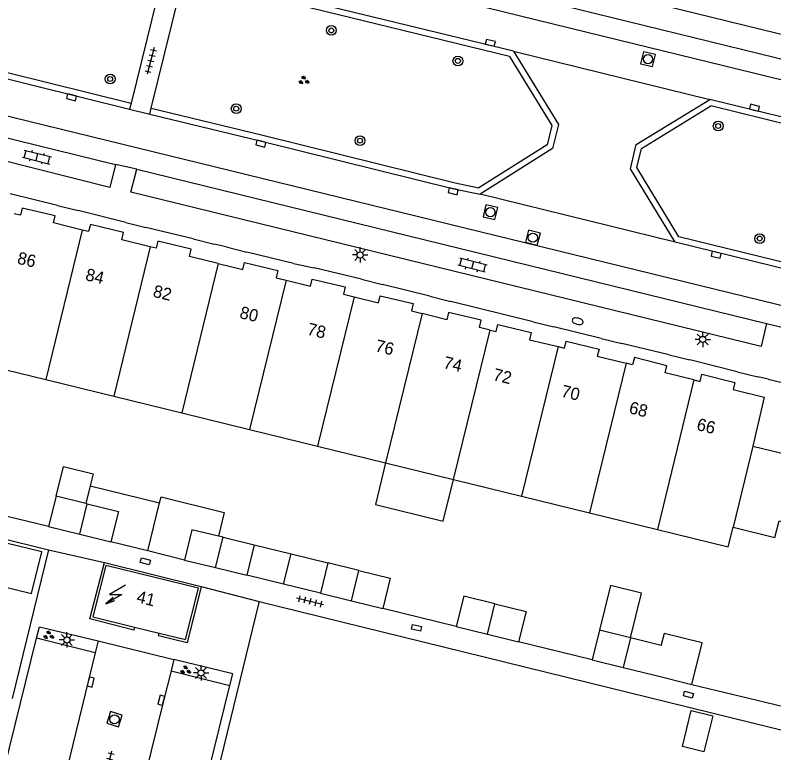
# Model space of a CAD drawing. Extents: x 125000 to 129004, y 397500 to 399008.
# Drawn here: x 126436.9 to 126498.7, y 398284.1 to 398344.1 of the extents above; entities that cross this region are included whole.
import ezdxf

# ---------------------------------------------------------------- set-up
doc = ezdxf.new("R2010")
doc.units = 0
for name, color, linetype in [('gg-afsc-erfafscheiding', 7, 'Continuous'), ('gg-afsc-hekwerk', 7, 'Continuous'), ('gg-afsc-muur', 7, 'Continuous'), ('gg-anno-huisnummerreeks BGT', 7, 'Continuous'), ('gg-bbg-bijgebouw', 7, 'Continuous'), ('gg-bbg-gedigitaliseerde bijgebouw', 7, 'Continuous'), ('gg-bbg-hoofdgebouw', 7, 'Continuous'), ('gg-bbg-luifel en loopbrug', 7, 'Continuous'), ('gg-bbg-tussenscheiding', 7, 'Continuous'), ('gg-knt-verharding', 7, 'Continuous'), ('gg-knt-verharding nz', 7, 'Continuous'), ('gt-grn-weggrens', 7, 'Continuous'), ('gt-symb-boom', 7, 'Continuous'), ('gt-symb-brandkraan', 7, 'Continuous'), ('gt-symb-groenvak', 7, 'Continuous'), ('gt-symb-klinker verharding', 7, 'Continuous'), ('gt-symb-kolk', 7, 'Continuous'), ('gt-symb-kolk center center', 7, 'Continuous'), ('gt-symb-lichtmast', 7, 'Continuous'), ('gt-symb-rioolschacht', 7, 'Continuous'), ('gt-symb-tegel verharding', 7, 'Continuous'), ('gt-symb-trafo symbool', 7, 'Continuous')]:
    doc.layers.add(name, color=color, linetype=linetype)

# ---------------------------------------------------------------- blocks, each defined once
blk = doc.blocks.new('gt0-KL1')
at = {"layer": 'gt-symb-klinker verharding'}
for p, q in [((-1.15, 0.3), (1.15, 0.3)), ((-1, -0.3), (-1, 0.3)), ((-0.5, 0.3), (-0.5, 0.45)), ((0, -0.3), (0, 0.3)), ((0.5, 0.3), (0.5, 0.45)), ((1, -0.3), (1, 0.3)), ((-1.15, -0.3), (1.15, -0.3)), ((-0.5, -0.45), (-0.5, -0.3)), ((0.5, -0.45), (0.5, -0.3))]:
    blk.add_line(p, q, dxfattribs=at)
blk = doc.blocks.new('gt0-BOOM')
at = {"layer": 'gt-symb-boom'}
for radius in [0.4, 0.2]:
    blk.add_circle((0, 0), radius, dxfattribs=at)
blk = doc.blocks.new('gt0-KOLK')
at = {"layer": 'gt-symb-kolk'}
blk.add_lwpolyline([(0, 0), (0.375, 0), (0.375, 0.4), (-0.375, 0.4), (-0.375, 0), (0, 0)], dxfattribs=at)
blk = doc.blocks.new('gt0-LMAST')
at = {"layer": 'gt-symb-lichtmast'}
for p, q in [((-0.005, 0.246), (-0.005, 0.621)), ((-0.182, 0.173), (-0.447, 0.438)), ((0.172, 0.173), (0.437, 0.438)), ((-0.255, -0.004), (-0.63, -0.004)), ((-0.182, -0.181), (-0.447, -0.446)), ((-0.005, -0.254), (-0.005, -0.629)), ((0.437, -0.446), (0.172, -0.181)), ((0.245, -0.004), (0.62, -0.004))]:
    blk.add_line(p, q, dxfattribs=at)
blk.add_circle((-0.005, -0.004), 0.25, dxfattribs=at)
blk = doc.blocks.new('gt0-RS')
at = {"layer": 'gt-symb-rioolschacht'}
blk.add_lwpolyline([(-0.5, -0.5), (0.5, -0.5), (0.5, 0.5), (-0.5, 0.5)], close=True, dxfattribs=at)
blk.add_circle((0, 0), 0.375, dxfattribs=at)
blk = doc.blocks.new('gt0-BR')
at = {"layer": 'gt-symb-brandkraan'}
for centre, radius, start, end in [((-0.244, 0), 0.206, 107.56694, 252.43307), ((0.599, -2.664), 3, 106.89205, 107.56694), ((0, -0.691), 0.938, 73.10799, 106.89205), ((-0.599, -2.664), 3, 72.43309, 73.10799), ((0.244, 0), 0.206, 287.56695, 72.43309), ((0.599, 2.664), 3, 252.43307, 253.10797), ((0, 0.691), 0.938, 253.10797, 286.89206), ((-0.599, 2.664), 3, 286.89206, 287.56695)]:
    blk.add_arc(centre, radius, start, end, dxfattribs=at)
blk = doc.blocks.new('gt0-KOLKCC')
at = {"layer": 'gt-symb-kolk center center'}
blk.add_lwpolyline([(-0.375, 0.2), (0.375, 0.2), (0.375, -0.2), (-0.375, -0.2)], close=True, dxfattribs=at)
blk = doc.blocks.new('gt0-GRVAK')
at = {"layer": 'gt-symb-groenvak'}
for p, q in [((-0.11, 0.189), (-0.228, 0.24)), ((-0.182, 0.153), (0.088, 0.153)), ((-0.091, 0.211), (-0.156, 0.322)), ((-0.047, 0.214), (-0.047, 0.393)), ((-0.004, 0.211), (0.061, 0.322)), ((0.015, 0.189), (0.133, 0.24)), ((0.262, -0.052), (0.197, 0.059)), ((0.305, -0.049), (0.305, 0.13)), ((0.349, -0.052), (0.414, 0.059)), ((-0.245, -0.228), (-0.363, -0.177)), ((-0.318, -0.264), (-0.047, -0.264)), ((-0.226, -0.206), (-0.291, -0.095)), ((-0.183, -0.203), (-0.183, -0.024)), ((-0.139, -0.206), (-0.074, -0.095)), ((-0.12, -0.228), (-0.002, -0.177)), ((0.243, -0.074), (0.125, -0.023)), ((0.17, -0.11), (0.441, -0.11)), ((0.368, -0.074), (0.486, -0.023))]:
    blk.add_line(p, q, dxfattribs=at)
blk = doc.blocks.new('gt0-HSP')
at = {"layer": 'gt-symb-trafo symbool'}
for points in [[(0.771, 0.746), (-0.529, -0.004), (0.471, -0.004), (-0.829, -0.754)], [(-0.217, -0.24), (-0.829, -0.754), (-0.077, -0.48)]]:
    blk.add_lwpolyline(points, dxfattribs=at)
blk = doc.blocks.new('gt0-TEG1')
at = {"layer": 'gt-symb-tegel verharding'}
for p, q in [((-1.125, 0), (1.125, 0)), ((-0.9, -0.25), (-0.9, 0.25)), ((-0.45, -0.25), (-0.45, 0.25)), ((0, -0.25), (0, 0.25)), ((0.45, -0.25), (0.45, 0.25)), ((0.9, -0.25), (0.9, 0.25))]:
    blk.add_line(p, q, dxfattribs=at)

msp = doc.modelspace()

# ---------------------------------------------------------------- linework, layer by layer
at = {"layer": 'gg-afsc-erfafscheiding'}
for p, q in [((126439.649, 398302.482), (126433.647, 398303.936)), ((126472.861, 398294.34), (126466.877, 398295.812)), ((126483.936, 398291.628), (126477.942, 398293.087))]:
    msp.add_line(p, q, dxfattribs=at)
at = {"layer": 'gg-afsc-hekwerk'}
for p, q in [((126424.536, 398304.265), (126439.655, 398300.591)), ((126439.655, 398300.591), (126436.69, 398288.477)), ((126453.313, 398281.96), (126456.765, 398296.196))]:
    msp.add_line(p, q, dxfattribs=at)
at = {"layer": 'gg-afsc-muur'}
for p, q in [((126440.386, 398328.611), (126436.524, 398329.564)), ((126445.942, 398327.242), (126442.059, 398328.197)), ((126451.439, 398325.895), (126447.581, 398326.837)), ((126454.109, 398325.24), (126453.128, 398325.48)), ((126459.595, 398323.891), (126455.795, 398324.823)), ((126465.144, 398322.608), (126461.296, 398323.545)), ((126470.71, 398321.227), (126466.844, 398322.188)), ((126479.131, 398319.149), (126472.407, 398320.814)), ((126484.665, 398317.802), (126480.809, 398318.746)), ((126490.197, 398316.457), (126486.345, 398317.393)), ((126495.746, 398315.088), (126491.895, 398316.039)), ((126498.279, 398314.467), (126497.436, 398314.679)), ((126456.765, 398296.196), (126456.808, 398296.391)), ((126456.808, 398296.391), (126506.171, 398284.24))]:
    msp.add_line(p, q, dxfattribs=at)
at = {"layer": 'gg-bbg-bijgebouw'}
for p, q in [((126440.257, 398304.948), (126439.649, 398302.482)), ((126442.684, 398304.35), (126440.257, 398304.948)), ((126442.797, 398304.322), (126442.684, 398304.35)), ((126439.649, 398302.482), (126442.189, 398301.856)), ((126442.189, 398301.856), (126444.729, 398301.23)), ((126453.86, 398301.604), (126453.478, 398301.697)), ((126453.86, 398301.604), (126456.405, 398300.985)), ((126456.405, 398300.985), (126455.804, 398298.517)), ((126450.714, 398299.755), (126453.259, 398299.136)), ((126453.259, 398299.136), (126455.804, 398298.517)), ((126462.39, 398299.515), (126461.791, 398297.047)), ((126464.934, 398298.897), (126462.39, 398299.515)), ((126461.791, 398297.047), (126464.334, 398296.429)), ((126464.334, 398296.429), (126466.877, 398295.812)), ((126472.861, 398294.34), (126475.401, 398293.714)), ((126475.401, 398293.714), (126477.942, 398293.087)), ((126484.531, 398294.043), (126483.936, 398291.628)), ((126487.041, 398293.426), (126484.531, 398294.043)), ((126483.936, 398291.628), (126486.446, 398291.008)), ((126486.446, 398291.008), (126489.032, 398290.37)), ((126489.032, 398290.37), (126492.051, 398289.627))]:
    msp.add_line(p, q, dxfattribs=at)
for points in [[(126442.797, 398304.322), (126445.337, 398303.696), (126444.729, 398301.23)], [(126453.478, 398301.697), (126451.314, 398302.223), (126450.714, 398299.755)], [(126464.934, 398298.897), (126467.477, 398298.28), (126466.877, 398295.812)], [(126476.01, 398296.179), (126473.469, 398296.806), (126472.861, 398294.34)], [(126476.01, 398296.179), (126478.55, 398295.553), (126477.942, 398293.087)], [(126492.051, 398289.627), (126492.886, 398293.016), (126489.789, 398293.779), (126489.559, 398292.845)], [(126489.559, 398292.845), (126489.55, 398292.808), (126487.041, 398293.426)]]:
    msp.add_lwpolyline(points, dxfattribs=at)
at = {"layer": 'gg-bbg-gedigitaliseerde bijgebouw'}
msp.add_lwpolyline([(126439.098, 398300.419), (126436.185, 398301.135), (126435.349, 398297.736), (126438.262, 398297.02), (126439.098, 398300.419)], dxfattribs=at)
at = {"layer": 'gg-bbg-hoofdgebouw'}
for p, q in [((126439.42, 398314.444), (126444.956, 398313.088)), ((126444.956, 398313.088), (126450.493, 398311.732)), ((126450.493, 398311.732), (126456.028, 398310.377)), ((126456.028, 398310.377), (126461.565, 398309.02)), ((126461.565, 398309.02), (126467.101, 398307.665)), ((126467.101, 398307.665), (126472.638, 398306.308)), ((126472.638, 398306.308), (126478.174, 398304.952)), ((126478.174, 398304.952), (126483.711, 398303.596)), ((126483.711, 398303.596), (126489.246, 398302.241)), ((126446.654, 398294.291), (126448.658, 398293.799))]:
    msp.add_line(p, q, dxfattribs=at)
for points in [[(126442.396, 398326.616), (126440.051, 398327.192), (126440.194, 398327.775), (126437.487, 398328.412), (126437.349, 398327.828), (126436.854, 398327.95)], [(126447.931, 398325.257), (126445.62, 398325.824), (126445.763, 398326.407), (126443.052, 398327.073), (126442.908, 398326.49), (126442.396, 398326.616)], [(126453.467, 398323.896), (126451.131, 398324.47), (126451.274, 398325.054), (126448.553, 398325.722), (126448.41, 398325.139), (126447.931, 398325.257)], [(126453.467, 398323.896), (126455.476, 398323.403), (126455.619, 398323.987), (126458.321, 398323.323), (126458.177, 398322.737), (126459.002, 398322.534)], [(126459.002, 398322.534), (126460.979, 398322.048), (126461.119, 398322.631), (126463.811, 398321.985), (126463.665, 398321.398), (126464.539, 398321.181)], [(126464.539, 398321.181), (126466.522, 398320.687), (126466.662, 398321.271), (126469.357, 398320.626), (126469.209, 398320.04), (126470.075, 398319.822)], [(126475.613, 398318.476), (126474.742, 398318.693), (126474.88, 398319.277), (126472.236, 398319.9), (126472.088, 398319.314), (126470.075, 398319.822)], [(126475.613, 398318.476), (126476.113, 398318.351), (126476.25, 398318.925), (126478.955, 398318.278), (126478.814, 398317.692), (126481.152, 398317.13)], [(126481.152, 398317.13), (126481.685, 398317.002), (126481.823, 398317.575), (126484.491, 398316.933), (126484.348, 398316.346), (126486.689, 398315.777)], [(126433.884, 398315.803), (126434.938, 398315.542), (126439.42, 398314.444)], [(126492.224, 398314.413), (126489.88, 398314.991), (126490.023, 398315.572), (126487.369, 398316.23), (126487.225, 398315.647), (126486.689, 398315.777)], [(126492.224, 398314.413), (126492.717, 398314.291), (126492.86, 398314.872), (126495.552, 398314.207), (126495.409, 398313.626), (126497.946, 398313), (126497.015, 398309.011)], [(126497.015, 398309.011), (126500.056, 398308.301), (126500.754, 398311.293), (126501.504, 398311.117), (126501.482, 398311.02), (126511.801, 398308.51)], [(126495.405, 398302.441), (126498.822, 398301.585), (126499.162, 398302.943), (126502.747, 398302.055)], [(126489.246, 398302.241), (126495.01, 398300.829), (126495.405, 398302.441)], [(126444.325, 398299.301), (126443.246, 398295.127), (126446.654, 398294.291)], [(126448.658, 398293.799), (126450.806, 398293.272), (126451.869, 398297.457), (126444.325, 398299.301)]]:
    msp.add_lwpolyline(points, dxfattribs=at)
at = {"layer": 'gg-bbg-luifel en loopbrug'}
for p, q in [((126443.043, 398305.806), (126442.684, 398304.35)), ((126443.043, 398305.806), (126448.689, 398304.414)), ((126447.722, 398300.493), (126448.689, 398304.414)), ((126447.722, 398300.493), (126444.729, 398301.23)), ((126456.405, 398300.985), (126459.403, 398300.248)), ((126450.714, 398299.755), (126447.722, 398300.493)), ((126458.798, 398297.782), (126459.403, 398300.248)), ((126459.403, 398300.248), (126462.39, 398299.515)), ((126458.798, 398297.782), (126455.804, 398298.517)), ((126461.791, 398297.047), (126458.798, 398297.782))]:
    msp.add_line(p, q, dxfattribs=at)
for points in [[(126467.101, 398307.665), (126466.268, 398304.266), (126471.805, 398302.909), (126472.638, 398306.308)], [(126440.257, 398304.948), (126440.855, 398307.375), (126443.283, 398306.777), (126443.043, 398305.806)], [(126448.689, 398304.414), (126448.808, 398304.9), (126453.954, 398303.631), (126453.478, 398301.697)], [(126487.041, 398293.426), (126487.937, 398297.069), (126485.427, 398297.686), (126484.531, 398294.043)], [(126492.008, 398287.499), (126493.755, 398287.065), (126493.032, 398284.153), (126491.285, 398284.587), (126492.008, 398287.499)]]:
    msp.add_lwpolyline(points, dxfattribs=at)
at = {"layer": 'gg-bbg-tussenscheiding'}
for p, q in [((126442.396, 398326.616), (126439.42, 398314.444)), ((126447.931, 398325.257), (126444.956, 398313.088)), ((126453.467, 398323.896), (126450.493, 398311.732)), ((126459.002, 398322.534), (126456.028, 398310.377)), ((126464.539, 398321.181), (126461.565, 398309.02)), ((126470.075, 398319.822), (126467.101, 398307.665)), ((126472.638, 398306.308), (126475.613, 398318.476)), ((126481.152, 398317.13), (126478.174, 398304.952)), ((126486.689, 398315.777), (126483.711, 398303.596)), ((126492.224, 398314.413), (126489.246, 398302.241)), ((126497.015, 398309.011), (126495.405, 398302.441)), ((126442.189, 398301.856), (126442.797, 398304.322)), ((126453.259, 398299.136), (126453.86, 398301.604)), ((126464.334, 398296.429), (126464.934, 398298.897)), ((126475.401, 398293.714), (126476.01, 398296.179)), ((126487.041, 398293.426), (126486.446, 398291.008))]:
    msp.add_line(p, q, dxfattribs=at)
at = {"layer": 'gg-knt-verharding'}
for p, q in [((126455.067, 398351.406), (126509.005, 398338.191)), ((126449.021, 398347.643), (126446.374, 398336.947)), ((126448.019, 398336.546), (126450.654, 398347.241)), ((126446.374, 398336.947), (126446.254, 398336.462)), ((126522.072, 398330.281), (126493.518, 398337.257)), ((126521.953, 398329.795), (126493.602, 398336.722)), ((126446.254, 398336.462), (126447.899, 398336.061)), ((126447.899, 398336.061), (126448.019, 398336.546)), ((126433.146, 398334.899), (126445.088, 398331.948)), ((126446.831, 398331.566), (126445.088, 398331.948)), ((126446.831, 398331.566), (126498.139, 398319.008)), ((126440.386, 398328.611), (126442.059, 398328.197)), ((126445.942, 398327.242), (126447.581, 398326.837)), ((126451.439, 398325.895), (126453.128, 398325.48)), ((126505.706, 398321.957), (126490.682, 398325.622)), ((126519.344, 398319.143), (126491.002, 398326.059)), ((126454.109, 398325.24), (126455.795, 398324.823)), ((126459.595, 398323.891), (126461.296, 398323.545)), ((126465.144, 398322.608), (126466.844, 398322.188)), ((126470.71, 398321.227), (126472.407, 398320.814)), ((126479.131, 398319.149), (126480.809, 398318.746)), ((126498.139, 398319.008), (126504.59, 398317.46)), ((126484.665, 398317.802), (126486.345, 398317.393)), ((126490.197, 398316.457), (126491.895, 398316.039)), ((126495.746, 398315.088), (126497.436, 398314.679)), ((126498.279, 398314.467), (126515.186, 398310.389)), ((126444.191, 398299.542), (126452.091, 398297.609)), ((126433.403, 398272.088), (126438.669, 398293.39)), ((126443.431, 398292.209), (126438.669, 398293.39)), ((126443.685, 398293.173), (126443.431, 398292.209)), ((126449.862, 398291.66), (126449.647, 398290.737)), ((126449.647, 398290.737), (126454.411, 398289.541)), ((126449.168, 398268.225), (126454.411, 398289.541)), ((126492.051, 398289.627), (126507.126, 398285.975))]:
    msp.add_line(p, q, dxfattribs=at)
for points in [[(126350.892, 398360.466), (126426.213, 398341.94), (126446.374, 398336.947)], [(126350.765, 398359.982), (126426.093, 398341.455), (126446.254, 398336.462)], [(126509.005, 398338.191), (126509.435, 398340.079), (126455.516, 398353.285), (126455.067, 398351.406)], [(126477.209, 398340.75), (126459.926, 398344.958), (126450.654, 398347.241)], [(126477.528, 398341.187), (126460.045, 398345.444), (126450.774, 398347.726)], [(126477.528, 398341.187), (126481.179, 398335.222), (126480.713, 398333.248), (126474.805, 398329.537)], [(126477.209, 398340.75), (126480.645, 398335.137), (126480.273, 398333.562), (126474.709, 398330.067)], [(126490.682, 398325.622), (126487.048, 398331.612), (126487.52, 398333.583), (126493.518, 398337.257)], [(126491.002, 398326.059), (126487.582, 398331.696), (126487.958, 398333.265), (126493.602, 398336.722)], [(126448.019, 398336.546), (126457.106, 398334.333), (126472.768, 398330.463), (126474.709, 398330.067)], [(126447.899, 398336.061), (126456.987, 398333.847), (126472.658, 398329.975), (126474.805, 398329.537)], [(126445.088, 398331.948), (126444.643, 398330.084), (126432.666, 398333.08), (126433.146, 398334.899)], [(126498.139, 398319.008), (126497.707, 398317.147), (126446.359, 398329.702), (126446.831, 398331.566)], [(126446.654, 398294.291), (126446.596, 398294.053), (126443.01, 398294.964), (126444.191, 398299.542)], [(126452.091, 398297.609), (126450.943, 398293), (126448.605, 398293.583), (126448.658, 398293.799)], [(126438.669, 398293.39), (126438.901, 398294.314), (126443.685, 398293.173)], [(126443.431, 398292.209), (126442.886, 398289.866), (126439.387, 398275.595), (126438.194, 398270.92)], [(126454.411, 398289.541), (126454.662, 398290.494), (126449.862, 398291.66)], [(126449.647, 398290.737), (126449.023, 398288.291), (126445.519, 398274.105), (126444.383, 398269.402)]]:
    msp.add_lwpolyline(points, dxfattribs=at)
at = {"layer": 'gg-knt-verharding nz'}
msp.add_line((126504.991, 398319.074), (126347.368, 398357.642), dxfattribs=at)
msp.add_lwpolyline([(126539.849, 398328.941), (126484.861, 398342.384), (126363.791, 398372.034)], dxfattribs=at)
at = {"layer": 'gt-grn-weggrens'}
for p, q in [((126477.528, 398341.187), (126493.518, 398337.257)), ((126490.682, 398325.622), (126474.805, 398329.537)), ((126439.655, 398300.591), (126444.191, 398299.542)), ((126452.091, 398297.609), (126456.808, 398296.391)), ((126443.685, 398293.173), (126449.862, 398291.66))]:
    msp.add_line(p, q, dxfattribs=at)

# ---------------------------------------------------------------- block references
at = {"layer": 'gt-symb-boom'}
for p in [(126462.683, 398342.87), (126472.994, 398340.386), (126444.665, 398338.915), (126454.934, 398336.504), (126494.199, 398335.084), (126465.021, 398333.897), (126497.574, 398325.922)]:
    msp.add_blockref('gt0-BOOM', p, dxfattribs=at)
at = {"layer": 'gt-symb-brandkraan', "rotation": 165.93596328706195}
msp.add_blockref('gt0-BR', (126482.752, 398319.193), dxfattribs=at)
at = {"layer": 'gt-symb-groenvak'}
for p, rotation in [((126460.43, 398338.787), -13.660766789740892), ((126439.643, 398293.62), -15.71725244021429), ((126450.796, 398290.78), -15.787947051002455)]:
    msp.add_blockref('gt0-GRVAK', p, dxfattribs=dict(at, rotation=rotation))
at = {"layer": 'gt-symb-klinker verharding'}
for p, rotation in [((126438.711, 398332.559), -13.8834180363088), ((126474.177, 398323.756), 165.53328252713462)]:
    msp.add_blockref('gt0-KL1', p, dxfattribs=dict(at, rotation=rotation))
at = {"layer": 'gt-symb-kolk'}
for p, rotation in [((126475.588, 398341.664), -13.64723833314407), ((126441.564, 398337.618), 166.06098564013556), ((126497.105, 398336.385), -13.647238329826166), ((126456.987, 398333.847), 166.29711003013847), ((126472.658, 398329.975), 166.11658196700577), ((126494.081, 398324.799), 166.40843956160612), ((126442.886, 398289.866), -103.06333733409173), ((126449.023, 398288.291), 75.69972255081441)]:
    msp.add_blockref('gt0-KOLK', p, dxfattribs=dict(at, rotation=rotation))
at = {"layer": 'gt-symb-kolk center center'}
for p, rotation in [((126447.531, 398299.647), -15.425970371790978), ((126469.614, 398294.232), 166.75619797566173), ((126491.773, 398288.786), 165.6442150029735)]:
    msp.add_blockref('gt0-KOLKCC', p, dxfattribs=dict(at, rotation=rotation))
at = {"layer": 'gt-symb-lichtmast'}
for p in [(126465.035, 398324.596), (126492.942, 398317.713), (126441.146, 398293.252), (126452.075, 398290.566)]:
    msp.add_blockref('gt0-LMAST', p, dxfattribs=at)
at = {"layer": 'gt-symb-rioolschacht'}
for p, rotation in [((126488.482, 398340.529), -13.716469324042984), ((126475.642, 398328.069), -13.299584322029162), ((126479.099, 398326.001), -14.717311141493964), ((126445.019, 398286.79), -107.76432337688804)]:
    msp.add_blockref('gt0-RS', p, dxfattribs=dict(at, rotation=rotation))
at = {"layer": 'gt-symb-tegel verharding'}
for p, rotation in [((126447.978, 398340.393), -104.66187016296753), ((126460.946, 398296.38), 166.64465903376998), ((126444.547, 398283.091), 76.76931683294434)]:
    msp.add_blockref('gt0-TEG1', p, dxfattribs=dict(at, rotation=rotation))
at = {"layer": 'gt-symb-trafo symbool'}
msp.add_blockref('gt0-HSP', (126445.132, 398296.95), dxfattribs=at)

# ---------------------------------------------------------------- texts
at = {"layer": 'gg-anno-huisnummerreeks BGT'}
for s, rotation, p in [('86', 346.8, (126437.033, 398323.895)), ('84', 346.2, (126442.582, 398322.554)), ('82', 346.2, (126448.089, 398321.201)), ('80', 346.2, (126455.145, 398319.468)), ('78', 346.5, (126460.651, 398318.115)), ('76', 346.5, (126466.197, 398316.756)), ('74', 346.8, (126471.751, 398315.39)), ('72', 346.5, (126475.79, 398314.409)), ('70', 346.5, (126481.342, 398313.062)), ('68', 346.1, (126486.869, 398311.718)), ('66', 346.1, (126492.38, 398310.356)), ('41', 346.2, (126446.748, 398296.326))]:
    msp.add_text(s, height=1, rotation=rotation, dxfattribs=at).set_placement(p)

doc.saveas('drawing.dxf')
